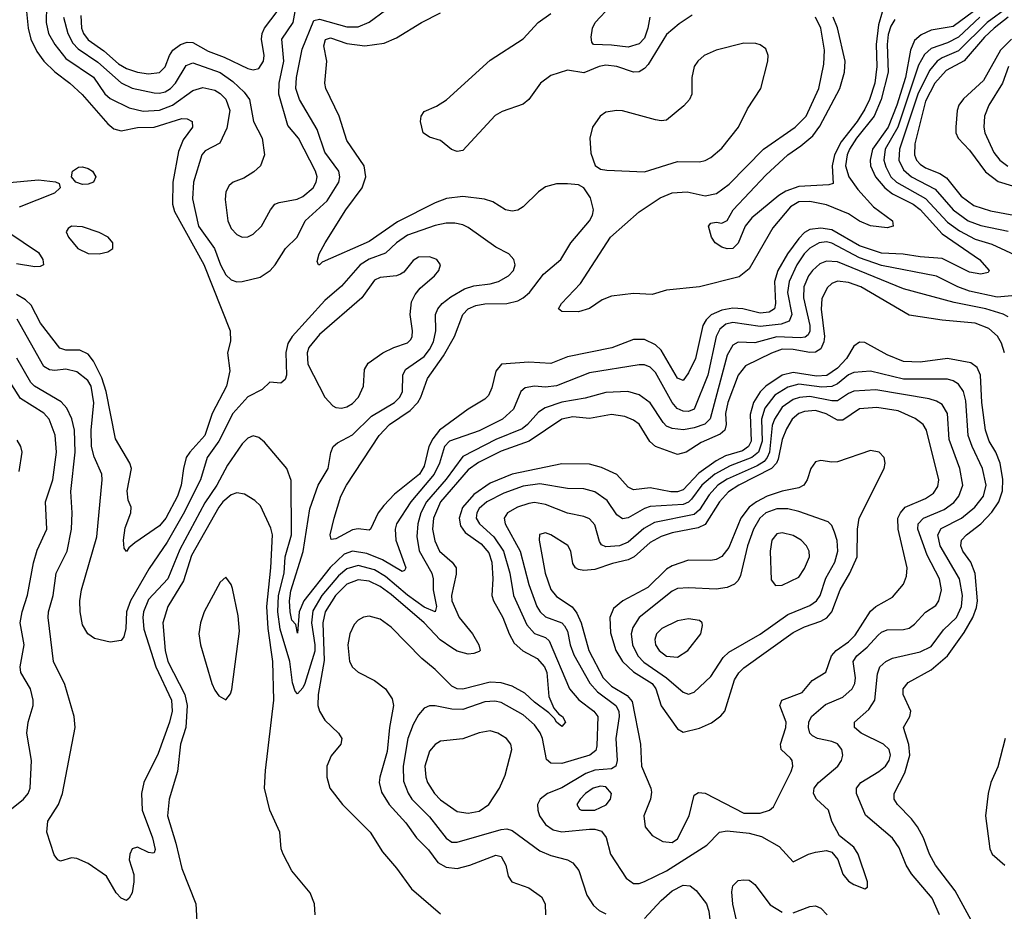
# Model space of a CAD drawing. Header units: inches. Extents: x 884549 to 1028252, y 526810 to 653624.
# Tile 578 of 656: x 973262 to 976836, y 545663 to 548900. Entities that reach past the tile are written whole.
import ezdxf

# ---------------------------------------------------------------- set-up
doc = ezdxf.new("R2010")
doc.units = ezdxf.units.IN
doc.header["$MEASUREMENT"] = 0
doc.layers.add('A9574', color=7, linetype='Continuous')

msp = doc.modelspace()

# ---------------------------------------------------------------- linework, layer by layer
at = {"layer": 'A9574', "color": 5}
for points, elevation in [([(976890, 549054), (976650, 548875.8), (976570, 548862), (976534.4, 548845.6), (976510, 548824.1), (976494.7, 548790), (976476.7, 548690), (976445.8, 548590), (976414.6, 548510), (976357.8, 548430), (976348.3, 548390), (976350.3, 548370), (976368, 548330), (976402.1, 548290), (976430, 548267.7), (976505.3, 548230), (976530, 548211.5), (976610, 548122.7), (976746, 548030), (976780.2, 547990), (976777.5, 547982.5), (976750, 547975.8), (976710, 547983.5), (976610, 548033.5), (976530, 548039.1), (976468.9, 548048.9), (976390, 548051.9), (976310, 548079.6), (976210, 548136.9), (976170, 548143.2), (976130, 548138.6), (976110, 548127), (976090, 548105.2), (976048.7, 548050), (976014.1, 547990), (976002.1, 547950), (976005.8, 547870), (976001.8, 547850), (975982.1, 547837.9), (975950, 547834.5), (975887.1, 547850), (975850, 547853), (975810, 547846.1), (975772, 547828), (975753.9, 547810), (975742.1, 547790), (975715.1, 547670), (975690, 547617.4), (975670, 547590.7), (975650, 547598), (975590, 547699.7), (975570, 547719.1), (975530, 547738.5), (975490, 547738.4), (975410.7, 547709.3), (975250, 547675.9), (975190, 547651.4), (975110, 547656.1), (975010.8, 547649.2), (974990, 547624.5), (974976.3, 547563.7), (974964.1, 547535.9), (974950, 547522.1), (974890, 547485.6), (974786.1, 547410), (974761.9, 547378.1), (974747.5, 547350), (974730, 547278.7), (974713.3, 547250), (974622.7, 547177.3), (974583.3, 547136.7), (974562.8, 547110), (974535.6, 547050), (974530, 547046.6), (974490, 547051.7), (974470, 547047.5), (974410, 547014.7), (974392.7, 547012.7), (974388.9, 547030), (974403.7, 547090), (974428.2, 547170), (974447.8, 547210), (974566.3, 547390), (974604.8, 547430), (974679.4, 547480.6), (974707.1, 547510), (974718.4, 547530), (974742.4, 547597.6), (974799.7, 547680.3), (974839.9, 547750), (974870.4, 547830), (974889.5, 547850.5), (974917.2, 547862.8), (974950, 547868.2), (975030, 547869.4), (975070, 547879.9), (975090, 547890.5), (975111.9, 547910), (975163.4, 547976.6), (975226, 548030), (975263, 548090), (975330.6, 548170), (975341.5, 548190), (975345.1, 548210), (975333.6, 548253.6), (975310, 548289.8), (975290, 548300.2), (975250, 548304.7), (975210, 548304.1), (975170, 548293.2), (975144.6, 548275.4), (975090, 548220.6), (975070, 548209), (975050, 548204.8), (975025.1, 548210), (974979.4, 548239.4), (974948.9, 548248.9), (974870, 548258.7), (974810.8, 548250.8), (974770, 548235.7), (974633.2, 548166.8), (974530, 548094.9), (974359.9, 548020.1), (974350, 548009.7), (974346, 548010), (974341.7, 548021.7), (974349.1, 548050), (974370.5, 548090), (974445.2, 548210), (974505, 548290), (974518.7, 548330), (974512, 548370), (974450, 548461.1), (974422.2, 548550), (974373.3, 548650), (974369.1, 548670), (974376.4, 548750), (974365.9, 548805.9), (974371.6, 548828.4), (974390, 548834.8), (974450, 548814.1), (974514.3, 548805.7), (974584.8, 548815.2), (974630, 548833.8), (974720.7, 548890), (974790, 548925.5)], 2120), ([(973420.5, 548910), (973436.2, 548850), (973455.3, 548815.3), (973474.3, 548794.3), (973545.9, 548745.9), (973630, 548670.4), (973670, 548652), (973750, 548634.4), (973770, 548633.3), (973790, 548638.6), (973810, 548650.9), (973827.7, 548670), (973865.7, 548734.3), (973890, 548743.3), (973990, 548708.2), (974035.8, 548675.8), (974077.3, 548637.3), (974095.9, 548610), (974110.7, 548530), (974142.2, 548470), (974150.6, 548409.4), (974135.5, 548370), (974112.4, 548347.6), (974075, 548325), (974036.4, 548310), (974021.8, 548298.2), (974010, 548275.1), (974007.9, 548247.9), (974018, 548170), (974030, 548142.3), (974050, 548120.8), (974070, 548110.3), (974090, 548111.4), (974110, 548121.8), (974139.3, 548150), (974171.9, 548210), (974188.3, 548230), (974203.3, 548236.7), (974268.6, 548248.6), (974290, 548258.2), (974327.8, 548290), (974338.4, 548310), (974341.2, 548330), (974335.8, 548350), (974274.4, 548470), (974235.8, 548515.8), (974202.8, 548630), (974204.3, 548670), (974220.5, 548750), (974213.9, 548830), (974254.9, 548890), (974270, 548977.8)], 2160), ([(973287.1, 548930), (973292.7, 548870), (973302.5, 548830), (973324.8, 548784.8), (973350.1, 548750), (973390, 548710.9), (973444.6, 548670), (973488.6, 548628.6), (973582.5, 548522.5), (973604.2, 548504.2), (973630, 548496.5), (973690, 548508.2), (973750, 548509.7), (973850, 548541.3), (973870, 548540.5), (973887.8, 548530), (973889.3, 548510), (973855.7, 548464.3), (973838.7, 548421.3), (973817.8, 548310), (973816.5, 548230), (973823.9, 548203.9), (973930, 548011.6), (974026.5, 547770), (974027.3, 547732.7), (974016.9, 547690), (974025.2, 547625.2), (974012.8, 547570), (973960.8, 547470), (973933.7, 547390), (973879.1, 547330), (973866.6, 547310), (973856.1, 547270), (973848.2, 547210), (973834.6, 547170), (973792.2, 547090), (973770, 547062.3), (973679.8, 547000.2), (973657.6, 546982.4), (973649.7, 546969.7), (973641.8, 546981.8), (973638.5, 547010), (973645, 547055), (973665.3, 547110), (973666.9, 547130), (973656, 547156), (973651.8, 547190), (973667.8, 547270), (973662.2, 547290), (973610, 547378.4), (973575.7, 547550), (973560.2, 547600.2), (973530, 547660.8), (973510, 547685.6), (973480.5, 547700.5), (973430, 547700.8), (973408, 547708), (973337.9, 547797.9), (973304, 547864), (973283.6, 547883.6), (973250, 547902.9)], 2120), ([(973359.6, 548950), (973358.4, 548890), (973366.3, 548850), (973389.2, 548810), (973430, 548759.7), (973530, 548691.6), (973571.2, 548631.2), (973590, 548613.9), (973659.7, 548579.7), (973710, 548567.9), (973770, 548571.5), (973816.1, 548590), (973890, 548643.4), (973926.4, 548653.6), (973970, 548644.5), (973990, 548632.1), (974010, 548611.3), (974024.7, 548570), (974013.9, 548506.1), (973987.9, 548452.1), (973935.5, 548424.5), (973922.8, 548410), (973893.3, 548310), (973889.6, 548250), (973911.4, 548150), (973969, 548069), (973991.1, 548010), (974010, 547974.4), (974030, 547955.7), (974050, 547948.7), (974070, 547949.1), (974134.5, 547965.5), (974170.8, 547990), (974189.4, 548010.6), (974226.3, 548070), (974269.2, 548110.8), (974298.3, 548170), (974377.7, 548242.3), (974420.1, 548310), (974424.5, 548330), (974419.9, 548350), (974370, 548419.1), (974341.5, 548501.5), (974277.4, 548610), (974264.2, 548650), (974266.7, 548690), (974287.3, 548792.7), (974330, 548897.2), (974350, 548901.9), (974450, 548874.9), (974490, 548874.7), (974530, 548891.8), (974590, 548934.4)], 2140), ([(973484, 548916), (973486.9, 548870), (973493.3, 548850), (973510, 548826.9), (973567.4, 548787.4), (973620.4, 548740.4), (973650, 548722.8), (973690, 548709.8), (973730, 548703.1), (973770, 548708.1), (973790, 548729.5), (973805.3, 548770), (973817.9, 548790), (973845.2, 548810), (973870, 548818.6), (973890, 548817.6), (973946.1, 548786.1), (974004.3, 548764.3), (974090, 548722.9), (974110, 548718.5), (974130, 548722.7), (974146.8, 548750), (974149.4, 548770), (974140.3, 548830), (974142.5, 548850), (974150.8, 548870), (974196.7, 548930)], 2180), ([(975703.3, 548916.7), (975655.1, 548884.9), (975610, 548846.7), (975542.6, 548737.4), (975530, 548722.6), (975510, 548711.1), (975490, 548709.9), (975430, 548730.3), (975390, 548735.2), (975364.7, 548730), (975310, 548706.7), (975250, 548716.8), (975190, 548697.9), (975152.8, 548670), (975110, 548610.4), (975090, 548593.7), (975012.7, 548567.3), (974987.8, 548552.2), (974870, 548424.9), (974850, 548421.5), (974829.4, 548429.4), (974790, 548461.4), (974750, 548473.3), (974726, 548490), (974716.8, 548530), (974719.1, 548550), (974730, 548566.4), (974774.3, 548585.7), (974811.3, 548608.7), (974970, 548752.8), (975088.9, 548831.1), (975144.1, 548890), (975190, 548922.3)], 2080), ([(975548.6, 548910), (975542.2, 548870), (975530, 548833.3), (975510, 548812.7), (975470, 548800.3), (975410, 548808.1), (975345.1, 548810), (975338.8, 548818.8), (975336.3, 548836.3), (975340.9, 548870), (975350.4, 548890), (975407.9, 548950)], 2060), ([(976392.9, 548927.1), (976378.9, 548881.1), (976370.2, 548810), (976373.3, 548730), (976366.2, 548670), (976346.6, 548610), (976330, 548575.5), (976301.1, 548530), (976243.8, 548456.2), (976219.2, 548410), (976210.9, 548370), (976214.9, 548305.1), (976199.2, 548300.8), (976090, 548294.9), (976042.6, 548277.4), (976017.6, 548262.4), (975918.9, 548181.1), (975895.2, 548150), (975870, 548088.2), (975850, 548069.7), (975830, 548068.2), (975810, 548074.5), (975786.6, 548090), (975772.7, 548110), (975762, 548150), (975770, 548162), (975790, 548164.7), (975810, 548161), (975830, 548170.8), (975851.5, 548210), (975970, 548336.3), (976049.8, 548410), (976097.7, 548442.3), (976141, 548479), (976166.2, 548513.8), (976239.1, 548650), (976255.5, 548710), (976257.6, 548750), (976230.6, 548870.6), (976214.4, 548910)], 2060), ([(976850, 548946.1), (976773.6, 548890), (976670, 548787.2), (976610, 548762.1), (976591.6, 548750), (976563.9, 548716.1), (976521.3, 548630), (976455.8, 548430), (976453.2, 548390), (976470, 548354.5), (976498.7, 548330), (976584.3, 548284.3), (976650, 548209.7), (976704, 548170), (976750, 548153.3), (976850, 548132.9)], 2160), ([(976439, 548901), (976423.7, 548876.3), (976414, 548846), (976410.7, 548810), (976414.3, 548710), (976388.9, 548610), (976362.9, 548550), (976299, 548470), (976274.2, 548430), (976265.9, 548410), (976259.7, 548370), (976271, 548330), (976304.1, 548284.1), (976361.3, 548221.3), (976430.4, 548170), (976432.8, 548150), (976410, 548143.9), (976350, 548152.3), (976310, 548168.8), (976270, 548195.1), (976190, 548227.5), (976130, 548239.6), (976090, 548238.3), (976059.5, 548220.5), (975996.1, 548143.9), (975910, 547995.6), (975873.6, 547966.4), (975730, 547930.5), (975610, 547918.5), (975557.6, 547902.4), (975490, 547905.8), (975410, 547896.7), (975376.4, 547883.6), (975330, 547851.3), (975290, 547838.9), (975230, 547840.3), (975218.2, 547850), (975228.3, 547870), (975297.4, 547942.6), (975405.9, 548110), (975510, 548203.1), (975586.5, 548253.5), (975630, 548271.7), (975685.2, 548274.8), (975750, 548261.1), (975790.8, 548269.2), (975837.3, 548302.7), (975961.5, 548430), (976076.5, 548510), (976116, 548550), (976162.4, 548650), (976181.3, 548738.8), (976183.4, 548790), (976169.3, 548870), (976150.6, 548910)], 2080), ([(976747.4, 548910), (976670, 548836.9), (976630, 548816.4), (976570, 548795.7), (976545.9, 548774.1), (976524.9, 548735.1), (976449, 548510), (976403, 548430), (976398.2, 548390), (976405.6, 548365.6), (976424.4, 548330), (976444.4, 548310), (976550, 548251.5), (976630, 548165), (976673.2, 548133.2), (976730, 548103.9), (976790, 548085.1), (976890, 548039)], 2140), ([(976850, 548909.8), (976799.1, 548870), (976763.8, 548836.2), (976690, 548750.5), (976624.3, 548715.7), (976583.1, 548670), (976550, 548604.2), (976510.9, 548450), (976509.2, 548410), (976517.4, 548390), (976530, 548376), (976550, 548362.1), (976601.6, 548341.6), (976626.5, 548326.5), (976679.4, 548259.4), (976725, 548225), (976785.8, 548205.8), (976870, 548190.6)], 2180), ([(976862.3, 548830), (976822.4, 548790), (976760.6, 548679.4), (976687.5, 548612.5), (976671.2, 548590), (976664.1, 548570), (976659.3, 548510), (976660.4, 548490), (976668.8, 548470), (976710, 548426.4), (976767.9, 548347.9), (976813.1, 548313.1), (976905.4, 548285.4)], 2220), ([(976851.5, 548730), (976829, 548670), (976779.2, 548590), (976764.4, 548550), (976761, 548510), (976764.7, 548490), (976797.5, 548417.5), (976819.3, 548390), (976848.3, 548368.3)], 2240), ([(973212.2, 548307.8), (973330, 548318.9), (973391.6, 548311.6), (973405.6, 548305.6), (973409.4, 548290), (973388.8, 548270), (973260.6, 548219.4)], 2080), ([(973218.5, 548130), (973330, 548054.3), (973346, 548030), (973348.5, 548010), (973336.2, 548003.8), (973316.8, 548003.2), (973250, 548013.5)], 2080), ([(976890, 547900.3), (976810, 547892.6), (976710, 547914.5), (976666.5, 547930), (976590, 547969.2), (976390, 548007.5), (976310, 548035.8), (976210, 548089.1), (976190, 548093.6), (976163.8, 548090), (976130, 548070.7), (976109.9, 548050.1), (976083.3, 548010), (976054.4, 547950), (976049.3, 547910), (976064.8, 547830), (976054.5, 547805.5), (976025.3, 547794.7), (975950, 547786.1), (975850, 547801.3), (975825.3, 547794.7), (975803.3, 547776.7), (975789.5, 547750), (975759.2, 547610), (975710, 547485.9), (975690, 547477.5), (975670, 547478.7), (975648.7, 547488.7), (975629.8, 547509.8), (975570, 547619.3), (975550, 547638.8), (975530, 547646.8), (975510, 547647.3), (975330, 547617.7), (975210, 547570.3), (975170, 547566.3), (975130, 547569.9), (975096.6, 547563.4), (975081, 547550), (975054, 547486), (975014.4, 547450), (974930, 547407.5), (974821.8, 547370), (974803.4, 547350), (974785.5, 547290), (974766.4, 547250), (974681.5, 547150), (974630.1, 547069.9), (974624.9, 547050), (974627, 547010), (974663.2, 546910), (974659.2, 546900.8), (974650, 546896.8), (974579.4, 546939.4), (974522.2, 546962.2), (974470, 546970), (974439.9, 546959.9), (974388.5, 546911.5), (974293.3, 546790), (974276.5, 546750), (974270, 546672.3), (974264, 546704), (974250, 546719.7), (974243.7, 546750), (974241.6, 546790), (974246.4, 546826.4), (974290.4, 546969.6), (974315.3, 547124.7), (974345.8, 547210), (974381.5, 547270), (974390.9, 547329.1), (974400.2, 547350), (974416, 547364), (974470, 547392.7), (974539.1, 547460.9), (974622.5, 547510), (974642.1, 547530), (974651.6, 547550), (974652.7, 547610), (974661.9, 547630), (974730, 547677.2), (974750, 547703.1), (974763.4, 547730), (974773, 547770), (974771.5, 547830), (974779.3, 547850), (974795.9, 547870), (974826.5, 547893.5), (974877.1, 547922.9), (974910, 547934.1), (974970, 547941.2), (975000.5, 547950), (975036.8, 547970), (975054.8, 547990), (975060.4, 548010), (975055.4, 548030), (975038, 548050), (974990, 548074.8), (974890, 548145.4), (974870, 548155.4), (974841.2, 548161.2), (974810, 548161.6), (974770, 548152.9), (974670, 548117.5), (974630, 548090.4), (974590, 548053), (974530, 548030.6), (974497.6, 548010), (974430, 547932.7), (974370, 547880.4), (974251.5, 547750), (974235.6, 547724.4), (974227.7, 547692.3), (974230.1, 547609.9), (974226.1, 547593.9), (974210, 547580.5), (974170, 547583.6), (974142.4, 547557.6), (974090, 547530.5), (974035.1, 547470), (973984.4, 547370), (973942.8, 547310), (973918.5, 547230), (973855.2, 547104.8), (973797.2, 547002.8), (973732.6, 546907.4), (973664.8, 546790), (973649.7, 546750), (973647.2, 546690), (973640.5, 546659.5), (973630, 546646), (973590, 546640.5), (973533.7, 546653.7), (973509.9, 546669.9), (973490, 546702.4), (973481.7, 546750), (973480.2, 546790), (973486.3, 546830), (973542.5, 547022.5), (973561.7, 547230), (973560.2, 547250), (973532.4, 547312.4), (973523.1, 547350), (973521.9, 547410), (973531, 547509), (973520.9, 547570), (973509.9, 547590), (973470, 547622.1), (973430, 547631.8), (973390, 547626.3), (973370, 547628.3), (973350, 547641.2), (973253.4, 547813.4)], 2140), ([(976850, 547820.8), (976831.1, 547831.1), (976768.7, 547850), (976653.4, 547873.4), (976470, 547923.5), (976230, 548021.5), (976190, 548023.7), (976166.3, 548013.7), (976139.4, 547990), (976125, 547970), (976107.6, 547930), (976106.9, 547890), (976129.8, 547790), (976130.3, 547769.7), (976123.9, 547756.1), (976112.9, 547747.1), (976094.9, 547745.1), (976010, 547748.3), (975930, 547726.3), (975870, 547729), (975850, 547717.9), (975830, 547681.8), (975768.5, 547451.5), (975749, 547431), (975710, 547417.9), (975671.2, 547411.2), (975630, 547415.4), (975610, 547424.9), (975597.2, 547437.2), (975550, 547509.2), (975510, 547538.5), (975469.9, 547549.9), (975390, 547546.5), (975314.3, 547525.7), (975230, 547511.3), (975169.3, 547490.7), (975145, 547475), (975105.5, 547430), (975085.4, 547414.6), (974990, 547375.8), (974870, 547314.5), (974810, 547232), (974739, 547150), (974718.4, 547110), (974707.3, 547070), (974703.3, 547023.3), (974711.8, 546971.8), (974758.4, 546890), (974763.1, 546870), (974763.1, 546830), (974774.6, 546770), (974770.1, 546749.9), (974730, 546767.5), (974670, 546810.2), (974590, 546878.4), (974550, 546902.7), (974490, 546918.3), (974450, 546906.8), (974418.8, 546881.2), (974358.5, 546810), (974326.5, 546753.5), (974320.8, 546710), (974333.7, 546630), (974332.9, 546607.1), (974296.6, 546490), (974290, 546474.6), (974270, 546452.2), (974262, 546462), (974252, 546492), (974242.8, 546570), (974207, 546687), (974198.4, 546750), (974202, 546810), (974221.7, 546890), (974226.1, 546950), (974248.8, 547030), (974247.6, 547227.6), (974231.3, 547270), (974150, 547366.6), (974130, 547383.1), (974110, 547389.8), (974090, 547380.3), (974070, 547360.3), (974016.9, 547283.1), (973977.4, 547210), (973933.8, 547146.3), (973843.4, 546976.6), (973800.3, 546870), (973730, 546794.7), (973711.9, 546750), (973708.8, 546730), (973712.4, 546687.6), (973755.9, 546550), (973813.1, 546430), (973815.1, 546390), (973805.7, 546350), (973764.1, 546235.9), (973712.7, 546130), (973703.8, 546090), (973706.9, 546030), (973744.3, 545930), (973753.2, 545886.8), (973750, 545875.1), (973745.8, 545874.2), (973730, 545876.3), (973690, 545895.6), (973670, 545889.7), (973661.5, 545870), (973659.8, 545850), (973676.2, 545796.2), (973676.9, 545770), (973670, 545729.6), (973659.7, 545710), (973650, 545701.6), (973630, 545710.9), (973612.8, 545730), (973577.7, 545790), (973510, 545836.5), (973470, 545855), (973450, 545857.1), (973410, 545844.6), (973400.3, 545850), (973387.5, 545867.5), (973360.1, 545950), (973364.6, 545990), (973403.2, 546050), (973416.9, 546090), (973463.7, 546330), (973459.2, 546370), (973426, 546486), (973385.2, 546570), (973365.4, 546730), (973366.1, 546750), (973383.5, 546810), (973394.5, 546890), (973434.5, 546970), (973450.4, 547050), (973452.3, 547110), (973447.5, 547187.5), (973463.5, 547330), (973460.6, 547410), (973451.3, 547451.3), (973433.6, 547490), (973412.4, 547512.4), (973315.7, 547570), (973302.8, 547582.8), (973251.5, 547671.5)], 2160), ([(976836, 547690), (976825.3, 547725.3), (976811.4, 547751.4), (976779.1, 547779.1), (976730, 547798.2), (976610, 547809.1), (976490, 547827.3), (976315.4, 547930), (976270, 547945.4), (976230, 547950.3), (976210, 547942.8), (976192.8, 547927.2), (976173.1, 547886.9), (976171, 547849), (976182.7, 547750), (976181.2, 547730), (976170, 547705), (976150, 547693.1), (976130, 547691.2), (976070, 547702.6), (976030, 547703.5), (975990.4, 547689.6), (975897, 547643), (975870, 547609.2), (975832, 547510), (975824, 547470), (975826.3, 547430), (975821.6, 547410), (975804.5, 547395.5), (975735.6, 547364.4), (975681.2, 547330), (975650, 547320.9), (975570, 547350.8), (975549.2, 547369.2), (975510, 547431), (975490, 547446.5), (975458.9, 547458.9), (975410, 547466.1), (975330, 547452.5), (975270, 547458.1), (975229.8, 547449.8), (975111.2, 547370), (975010, 547333.8), (974927.2, 547292.8), (974890, 547266.2), (974789.3, 547150), (974764.1, 547090), (974760.4, 547050), (974768.3, 547008.3), (974786.2, 546970), (974831.9, 546930), (974845.9, 546910), (974846.6, 546886.6), (974828.8, 546810), (974831, 546790), (974857.4, 546730), (974905, 546670), (974928.4, 546630), (974932.9, 546610), (974930, 546606.5), (974910, 546598.4), (974890, 546596.8), (974850, 546607.4), (974830, 546619.8), (974788.7, 546648.7), (974730, 546709.6), (974610, 546813), (974570, 546842.3), (974530, 546862.1), (974490, 546865.8), (974450, 546850.2), (974407.9, 546810), (974371.1, 546750), (974362.3, 546710), (974366.9, 546573.1), (974344.9, 546450), (974344.7, 546410), (974350.1, 546390), (974370, 546356.9), (974418.6, 546310), (974431, 546290), (974427.9, 546270), (974393.1, 546226.9), (974377.4, 546190), (974377, 546150), (974388.1, 546110), (974434.2, 546050), (974533.8, 545950), (974578.9, 545878.9), (974630, 545818.9), (974683.8, 545743.8), (974790, 545654.1)], 2180), ([(976715.9, 545630), (976657.2, 545737.2), (976586.3, 545830), (976564.5, 545870), (976543, 545930), (976520.9, 545970), (976498.8, 545998.8), (976447.5, 546050), (976435.7, 546070), (976435.4, 546090), (976474.7, 546165.3), (976492.5, 546230), (976488.7, 546268.7), (976469.8, 546330), (976493, 546370), (976495.9, 546390), (976468.1, 546450), (976468.6, 546470), (976487, 546493), (976570, 546539.7), (976629.5, 546590), (976690, 546674.9), (976721.7, 546730), (976734.7, 546765.3), (976738.1, 546790), (976729.7, 546889.7), (976714.6, 546930), (976684.8, 546970), (976677.4, 546990), (976680.7, 547010), (976698.5, 547030), (976750, 547069.3), (976790, 547112.6), (976816.3, 547150), (976829.2, 547190), (976830.7, 547230.7), (976820.3, 547290), (976804.8, 547330), (976780.7, 547370), (976767.9, 547410), (976754.1, 547510), (976749.6, 547610), (976737.1, 547637.1), (976714.8, 547654.8), (976630, 547669.6), (976530, 547657.1), (976470, 547658.7), (976410, 547683), (976330, 547728.2), (976310, 547729.9), (976290, 547714.6), (976262.6, 547670), (976230, 547634.9), (976192.2, 547607.8), (976154.2, 547605.8), (976070, 547618.7), (976030, 547609.4), (975970, 547569.6), (975950, 547548.8), (975925.7, 547510), (975913.4, 547466.6), (975917.5, 547370), (975907.5, 547350), (975885, 547335), (975823.6, 547316.4), (975790, 547299), (975726.9, 547253.1), (975670, 547193.1), (975650, 547185.3), (975625.3, 547185.3), (975550, 547200.8), (975490, 547193.5), (975470, 547203.2), (975428.8, 547248.8), (975373.9, 547273.9), (975330, 547286.4), (975230, 547287.9), (975049.4, 547250), (974970, 547217), (974910, 547176.1), (974869.3, 547129.3), (974857.6, 547090), (974862.4, 547062.4), (974878.8, 547038.8), (974937.5, 546997.5), (974964.7, 546964.7), (974975.7, 546930), (974978.9, 546870), (974976.1, 546810), (974981.2, 546790), (975015.8, 546730), (975038.2, 546670), (975056.9, 546636.9), (975088.8, 546608.8), (975140.5, 546580.5), (975166.7, 546550), (975175, 546530), (975183, 546443), (975200.8, 546400.8), (975218.4, 546378.4), (975232, 546370), (975243.1, 546350), (975230, 546333.3), (975210, 546349.8), (975203.2, 546363.2), (975182.9, 546382.9), (975130, 546421.8), (975095.4, 546455.4), (975050, 546480.8), (975010, 546492.3), (974970, 546495.1), (974870, 546469.9), (974850, 546471.1), (974830, 546479.9), (974770, 546540.6), (974721.3, 546581.3), (974610, 546694.4), (974570, 546723.3), (974530, 546734.5), (974510, 546731.3), (974490, 546719.3), (974476.3, 546703.7), (974460.3, 546670), (974452.7, 546630), (974459.2, 546570), (974470, 546549.5), (974490, 546530.8), (974550, 546501.2), (974589.5, 546470), (974614, 546434), (974619.4, 546410), (974603.9, 546330), (974596.4, 546243.6), (974569.1, 546150), (974567.1, 546130), (974575.2, 546095.2), (974603.4, 546050), (974663.9, 545983.9), (974702, 545930), (974746, 545886), (974780.1, 545840.1), (974810, 545822.6), (974850, 545818.4), (974895.6, 545830), (974990, 545866.8), (975010, 545861.6), (975026, 545830), (975035, 545790), (975048.9, 545770), (975110, 545747.9), (975155.4, 545715.4), (975169.5, 545690), (975170.2, 545650)], 2220), ([(973225.8, 546030), (973276, 546070), (973292.8, 546090), (973300.3, 546110), (973305, 546210), (973287.4, 546310), (973293.3, 546350), (973310.5, 546409.5), (973311.3, 546430), (973301.3, 546470), (973266.2, 546530), (973263.4, 546550), (973277.9, 546630), (973264.3, 546710), (973271.1, 546750), (973290.4, 546810.4), (973312.2, 546927.8), (973325.9, 546974.1), (973360.2, 547050), (973355.2, 547150), (973382.2, 547230), (973395.7, 547330), (973391.2, 547391.2), (973369.4, 547450), (973350, 547471.3), (973265, 547525), (973210.2, 547610.2)], 2180), ([(976600.7, 545650), (976574.2, 545710), (976498.5, 545798.5), (976479.6, 545830), (976453.7, 545893.7), (976430, 545928.7), (976332.1, 546012.1), (976299.2, 546090), (976299.4, 546110), (976314.8, 546130), (976380.2, 546170), (976404.2, 546190), (976418.2, 546210), (976422.8, 546230), (976417.7, 546250), (976397.5, 546270), (976315.8, 546310), (976292.3, 546330), (976292.4, 546350), (976344.4, 546395.6), (976365.3, 546430), (976375.3, 546524.7), (976384.2, 546550), (976406, 546570), (976430, 546581.5), (976530, 546604.4), (976570, 546623.8), (976615.5, 546684.5), (976662.4, 546730), (976680.3, 546770), (976684.2, 546810), (976672.6, 546870), (976602.9, 546990), (976594.9, 547030), (976607.1, 547052.9), (976680.7, 547090), (976728.6, 547130), (976760.5, 547170), (976769.5, 547210), (976756.8, 547270), (976718.7, 547350), (976704.7, 547390), (976696.3, 547516.2), (976687.6, 547550), (976670, 547576.7), (976650, 547589.4), (976630, 547595.3), (976470, 547595.1), (976350, 547624.5), (976290, 547618.6), (976270, 547610.8), (976230, 547578.1), (976210, 547567.9), (976174, 547566), (976090, 547576.5), (976050, 547566.5), (976002.6, 547537.4), (975966.1, 547490), (975954, 547450), (975956.4, 547370), (975943.7, 547330), (975919.5, 547310), (975840.2, 547279.8), (975784.7, 547250), (975737.8, 547210), (975701, 547159), (975690, 547148.8), (975670, 547140.4), (975550, 547132.3), (975530, 547125.9), (975470, 547090.9), (975450, 547087.5), (975430, 547101.8), (975393.8, 547153.8), (975350, 547186.2), (975310, 547197.1), (975250, 547198.3), (975150, 547215.3), (975090, 547206.2), (975019.4, 547180.6), (974957.7, 547150), (974930, 547125), (974920.8, 547110), (974919.3, 547090), (974931.5, 547070), (974982.8, 547022.8), (975017.7, 546970), (975040.7, 546890), (975054.8, 546810), (975103, 546703), (975130, 546671), (975170, 546656.7), (975184.3, 546644.3), (975258.2, 546470), (975291.2, 546431.2), (975345.9, 546390), (975361, 546370), (975356.4, 546263.6), (975352.9, 546247.1), (975330.9, 546229.1), (975230, 546199.9), (975190, 546201.2), (975174.1, 546214.1), (975159.3, 546290), (975150.7, 546310.7), (975130, 546339.9), (975090, 546375.9), (975010, 546421.3), (974986.2, 546426.2), (974950, 546423.4), (974870, 546395.6), (974830, 546396.9), (974770, 546409.2), (974750, 546409.1), (974730, 546399.8), (974710, 546376.1), (974690, 546340.8), (974670.5, 546290), (974653.3, 546190), (974655.3, 546135.3), (974671.5, 546091.5), (974685.1, 546070), (974750, 546005.9), (974810, 545928.3), (974830, 545914.2), (974850, 545913.3), (975010, 545960.3), (975030, 545962.3), (975050, 545956.4), (975150, 545882.3), (975190, 545865.6), (975250, 545850.1), (975270, 545839.2), (975291.3, 545811.3), (975320.8, 545720.8), (975344.2, 545684.2), (975365.1, 545665.1), (975390, 545653.1)], 2240), ([(973260.1, 547259.9), (973270.9, 547330), (973266.2, 547350), (973253.1, 547373.1)], 2220), ([(974334.2, 545650), (974331.9, 545690), (974316, 545730), (974249.9, 545809.9), (974217.8, 545870), (974210.5, 545890), (974205.7, 545950), (974169.6, 546030), (974150.9, 546110), (974154.6, 546174.6), (974184.4, 546430), (974180.8, 546570), (974164.4, 546690), (974158.8, 546770), (974173.7, 546910), (974179.1, 547030), (974173.8, 547053.8), (974135.6, 547135.6), (974115, 547155), (974077.6, 547177.6), (974050, 547181.7), (974030, 547174.4), (973999.1, 547150), (973984.6, 547130), (973885.2, 546954.8), (973857.2, 546862.8), (973800.1, 546770), (973781.2, 546710), (973790.6, 546610), (973800.3, 546570), (973861.3, 546450), (973870.1, 546409.9), (973864.9, 546330), (973845.5, 546270), (973834.9, 546170), (973804.1, 546070), (973798.2, 546010), (973829.1, 545910), (973850, 545818.4), (973901.1, 545690), (973905.3, 545625.3)], 2180), ([(976839.2, 546290), (976812.3, 546187.7), (976787.3, 546130), (976776.9, 546090), (976767.3, 546010), (976783.5, 545890), (976792.1, 545870), (976837.6, 545830)], 2220), ([(975864.1, 545630), (975851, 545689), (975846.7, 545733.3), (975850, 545754.8), (975870, 545774.4), (975890, 545777.6), (975910, 545775.3), (975918, 545770), (975930, 545760.4), (975986.3, 545686.3), (976030, 545659.5)], 2240), ([(975530, 545637.1), (975590, 545702), (975630, 545736.9), (975670, 545757.5), (975695.7, 545755.7), (975717.8, 545737.8), (975754.7, 545690), (975763, 545663), (975769.2, 545610.8)], 2240), ([(976070, 545657.2), (976130, 545680.2), (976150, 545682.6), (976170, 545674.7), (976193, 545650)], 2240)]:
    msp.add_lwpolyline(points, dxfattribs=dict(at, elevation=elevation))
for points, elevation in [([(975890, 548814.9), (975790, 548789.3), (975746, 548770), (975723.3, 548750), (975709.6, 548730), (975702.2, 548690), (975701.3, 548630), (975693, 548610), (975672.9, 548587.1), (975610, 548535.5), (975590, 548532.8), (975570, 548536.1), (975450, 548569), (975430, 548570.8), (975390, 548564.1), (975368.5, 548550), (975340.9, 548510), (975331.3, 548470), (975335.4, 548415.4), (975351.1, 548371.1), (975370, 548357.7), (975393.4, 548353.4), (975530, 548347.6), (975650, 548385), (975730, 548384.2), (975750, 548388.5), (975770, 548399.6), (975810, 548434.1), (975870.7, 548510), (975903.7, 548576.3), (975951.5, 548650), (975977, 548750), (975979, 548770), (975970, 548794.5), (975950, 548808.9), (975933.6, 548813.6)], 2120), ([(973490, 548302.2), (973466, 548310), (973449.7, 548330), (973454.3, 548350), (973475, 548365), (973490, 548366.4), (973510, 548360.5), (973526.7, 548350), (973538.9, 548330), (973530, 548309.9), (973510, 548302.8)], 2080), ([(973450, 548150.5), (973437.6, 548142.4), (973430.3, 548130), (973439, 548110), (973473, 548070), (973510, 548050.8), (973550, 548049.7), (973582.1, 548057.9), (973600.7, 548070), (973600.2, 548090), (973583.5, 548110), (973550, 548127.1), (973490, 548148.2)], 2120), ([(974750, 548039.1), (974710, 548037.8), (974690, 548025.7), (974656, 547984), (974644.2, 547975.8), (974630, 547969.9), (974570, 547964.2), (974550, 547954), (974504.1, 547890), (974350, 547756.9), (974311.6, 547710), (974305.2, 547690), (974308, 547650), (974369.5, 547529.5), (974398.4, 547498.4), (974410, 547491.6), (974430, 547489.3), (974450, 547494.4), (974470, 547506.7), (974491.8, 547530), (974509.7, 547570), (974513.8, 547630), (974527.2, 547652.8), (974580.3, 547690), (974619.8, 547710), (974670, 547726.7), (974681.2, 547738.8), (974687.1, 547750), (974688, 547770), (974679.1, 547830), (974684.6, 547875.4), (974697.6, 547902.4), (974715.1, 547924.9), (974767.2, 547970), (974783.8, 547990), (974789.8, 548010), (974776.3, 548030)], 2160), ([(976370, 547556.2), (976290, 547551), (976270, 547543.4), (976230, 547516.8), (976210, 547515.9), (976130, 547531.5), (976092.1, 547527.9), (976070, 547520.9), (976030, 547493.6), (976001.6, 547450), (975993.7, 547426.3), (975983.5, 547330), (975975.5, 547310), (975963.7, 547296.3), (975939.3, 547280.7), (975830, 547232.1), (975796.3, 547210), (975764.5, 547175.5), (975730, 547121.1), (975710, 547103.2), (975566, 547074), (975526.9, 547053.1), (975470, 547003.1), (975438.9, 546990), (975390, 546986.4), (975373.5, 546993.5), (975365.9, 547005.9), (975350, 547066.6), (975330, 547087.4), (975310, 547095.8), (975250, 547108.4), (975170, 547140.3), (975130, 547146.9), (975110, 547144), (975068.4, 547130), (975033.1, 547110), (975020.1, 547090), (975023.9, 547070), (975078.1, 546970), (975110, 546849.2), (975139.1, 546770), (975151.5, 546750), (975170, 546732.4), (975229.4, 546710), (975239.5, 546699.5), (975250, 546679.6), (975259.7, 546630), (975273.6, 546593.6), (975331.1, 546491.1), (975359.3, 546459.3), (975425.3, 546410), (975436.3, 546390), (975437.7, 546370), (975425.6, 546290), (975430.5, 546210), (975425.5, 546190), (975410, 546179.7), (975350, 546174.8), (975316.5, 546163.5), (975230, 546111.4), (975178.2, 546090), (975151, 546070), (975141.6, 546050), (975142.1, 546030), (975148.3, 546010), (975170, 545978.4), (975198.7, 545958.7), (975230, 545951.2), (975330, 545960.5), (975350, 545960.6), (975373.6, 545953.6), (975390.7, 545930.7), (975406.1, 545870), (975462.7, 545782.7), (975490, 545763.6), (975510, 545764.1), (975530, 545770.9), (975610, 545809.2), (975756.6, 545903.4), (975802, 545950), (975830, 545955.1), (975910, 545946.7), (975954.8, 545934.8), (976018.6, 545898.6), (976070, 545842.4), (976125.6, 545870), (976150, 545877.4), (976190, 545883.6), (976210, 545877), (976231.2, 545851.2), (976250, 545797.1), (976270, 545772.2), (976290, 545759.5), (976330, 545744), (976339, 545750), (976339.5, 545770), (976305.1, 545870), (976290, 545895.1), (976237.3, 545937.3), (976209.3, 545989.3), (976197.1, 546030), (976153.8, 546070), (976142.6, 546090), (976145.2, 546110), (976161.3, 546130), (976232, 546190), (976244.5, 546210), (976249.9, 546230), (976246.4, 546250), (976230, 546270.8), (976210, 546279.5), (976158, 546290), (976140.1, 546300.1), (976129.3, 546310), (976124.5, 546330), (976126, 546350), (976136.5, 546370), (976186.4, 546413.6), (976250, 546440.7), (976283.4, 546470), (976292.9, 546490), (976295.5, 546510), (976286.7, 546570), (976299.9, 546590), (976337.8, 546622.2), (976376.1, 546663.9), (976390, 546676.6), (976410, 546684.2), (976470, 546685.4), (976490, 546690.9), (976510, 546705.2), (976550, 546748.6), (976586.7, 546773.3), (976598.4, 546790), (976607.4, 546830), (976600.1, 546870), (976555.8, 546955.8), (976522, 547050), (976523.5, 547070), (976542, 547090), (976617.7, 547122.3), (976652.7, 547147.3), (976671.2, 547170), (976685.1, 547210), (976674.6, 547270), (976635.3, 547375.3), (976629.4, 547470), (976610, 547503), (976590, 547515.4), (976563.1, 547523.1)], 2260), ([(976372.5, 547492.5), (976310, 547487.5), (976250, 547446.5), (976230, 547446.3), (976189.3, 547469.3), (976150, 547481.5), (976110, 547477.8), (976090.1, 547470), (976066.2, 547450), (976044.9, 547415.1), (976030, 547376.1), (976015.2, 547304.8), (976008.8, 547290), (975991.3, 547270), (975871.7, 547210), (975834.6, 547185.4), (975801.9, 547150), (975750, 547066.8), (975724.9, 547055.1), (975630, 547037.5), (975590, 547023.9), (975550, 547001.3), (975492.2, 546950), (975470, 546939.1), (975414.1, 546925.9), (975350, 546903.7), (975310, 546900.8), (975290, 546904.2), (975279.8, 546910), (975270, 546926), (975262.3, 546970), (975251.3, 546991.3), (975189.5, 547030), (975170, 547037.4), (975148.7, 547031.3), (975148.1, 547010), (975169.7, 546890), (975190, 546831.4), (975210, 546806.4), (975267.7, 546767.7), (975284.7, 546744.7), (975299.7, 546710), (975327.4, 546610), (975379.9, 546510), (975410, 546479.8), (975466.8, 546446.8), (975484.5, 546424.5), (975515.1, 546270), (975518.8, 546190), (975553.1, 546110), (975555.1, 546095.1), (975551.4, 546070), (975527.3, 546010), (975531.7, 545970), (975557.8, 545937.8), (975596.5, 545916.5), (975630, 545912.9), (975650, 545926.3), (975692.2, 546010), (975710, 546084.2), (975726.2, 546093.8), (975750, 546091.4), (975890, 546019.5), (975950, 546019), (975984, 546030), (975998.1, 546041.9), (976062.5, 546170), (976068.3, 546190), (976065.5, 546210), (976059.2, 546219.2), (976026.2, 546250), (976023.9, 546270), (976042.7, 546330), (976043.8, 546350), (976020.8, 546410), (976028.3, 546430), (976102.3, 546457.7), (976138.9, 546501.1), (976188.5, 546531.5), (976208.6, 546590), (976225.6, 546610), (976270, 546641.4), (976294.7, 546665.3), (976350, 546752.4), (976370, 546770.1), (976430, 546803.8), (976469.4, 546850.6), (976480.9, 546879.1), (976483.6, 546910), (976451, 547050), (976449.6, 547090), (976458.7, 547110), (976476, 547130), (976550, 547161.4), (976578.4, 547181.6), (976594.2, 547205.8), (976598, 547230), (976553.5, 547410), (976541.1, 547430), (976512.4, 547452.4), (976450, 547480.3)], 2280), ([(976350, 547335.6), (976230, 547295), (976210, 547293.7), (976170, 547300.2), (976150, 547294.6), (976133.5, 547270), (976120.7, 547230), (976108.3, 547210), (976090, 547200.6), (976030, 547188.4), (975974.6, 547170), (975936.6, 547150), (975910, 547129.6), (975879.4, 547090), (975835.9, 546984.1), (975810, 546951.4), (975790, 546940.1), (975770, 546936.3), (975690, 546937.2), (975630, 546917.2), (975610, 546905.1), (975541.5, 546838.5), (975451, 546790), (975417.5, 546762.5), (975404, 546730), (975406.5, 546673.5), (975426, 546610), (975450, 546570.1), (975490, 546532.4), (975557.2, 546490), (975571.5, 546470), (975590, 546408.9), (975650, 546325.4), (975670, 546313.6), (975730, 546328.1), (975772.7, 546347.3), (975807, 546373), (975821.6, 546390), (975856.7, 546503.3), (975871.6, 546528.4), (975890, 546547.1), (976070, 546675.5), (976110, 546695.8), (976170, 546716.6), (976191.1, 546728.9), (976209.7, 546750.3), (976240.1, 546830), (976275.3, 546890), (976301.1, 546950), (976302.3, 547050), (976309.5, 547090), (976399.9, 547270), (976403.7, 547290), (976399.1, 547310), (976381.1, 547330)], 2320), ([(976050, 547124.4), (976010, 547124.1), (975970.1, 547110), (975948.2, 547090), (975925.3, 547050), (975903.7, 546990), (975877.9, 546882.1), (975870, 546864.2), (975856.5, 546850), (975830, 546838.4), (975790, 546832.6), (975690, 546837.8), (975650, 546834.3), (975630, 546824.9), (975510.4, 546729.6), (975487.1, 546692.9), (975481.6, 546670), (975486.2, 546630), (975506.1, 546590), (975527.4, 546567.4), (975609.2, 546510), (975670, 546458.8), (975690, 546451.3), (975710, 546458.5), (975770, 546515), (975815.8, 546584.2), (975835.8, 546604.2), (975950, 546668.8), (976050, 546740.5), (976130, 546772.9), (976154.5, 546790), (976166.8, 546810), (976187.5, 546872.5), (976220.9, 546930), (976231.4, 546970), (976228.8, 547008.8), (976219.7, 547039.7), (976210, 547063.1), (976196.4, 547076.4), (976090, 547114.6)], 2340), ([(976030, 547036.8), (976010, 547033.8), (975991.9, 547010), (975985.9, 546970), (975990, 546866.8), (976005.2, 546845.2), (976030, 546847.1), (976090, 546875.6), (976110, 546907), (976128.3, 546950), (976127.5, 546970), (976117.3, 546990), (976098.5, 547010), (976070, 547027.7)], 2360), ([(974010, 546875.6), (973990, 546857.6), (973931.1, 546750), (973917.8, 546710), (973912.8, 546670), (973918.5, 546630), (973959.9, 546490), (973970, 546465.4), (973985.4, 546445.4), (974010, 546431.1), (974027.4, 546452.6), (974031.9, 546468.1), (974060.3, 546680.3), (974055.1, 546735.1), (974034.5, 546834.5), (974030, 546849.6)], 2220), ([(975690, 546725), (975650, 546717.5), (975592.4, 546690), (975573.7, 546670), (975567.2, 546650), (975569.6, 546630), (975582.5, 546610), (975610, 546589.6), (975650, 546585.5), (975687.2, 546610), (975733.7, 546670), (975740.7, 546700.7), (975739.7, 546710), (975730, 546718.5)], 2360), ([(974970, 546318.3), (974930, 546311.2), (974870, 546288.6), (974790, 546280.6), (974770, 546268.1), (974750, 546243.8), (974732.5, 546190), (974735.7, 546150), (974742.4, 546130), (974767.1, 546090), (974790, 546067.6), (974850, 546025), (974890, 546019.4), (974930, 546026.2), (974965.2, 546050), (975003.4, 546110), (975023.5, 546156.5), (975048.2, 546250), (975044.8, 546270), (975028.4, 546290), (974998, 546310)], 2260), ([(975370, 546117.6), (975344, 546110), (975316, 546090), (975296.1, 546070), (975284.1, 546050), (975293.8, 546033.8), (975301.6, 546030), (975350, 546029.4), (975391.2, 546048.8), (975406, 546070), (975409.9, 546090), (975390, 546114.3)], 2280)]:
    msp.add_lwpolyline(points, close=True, dxfattribs=dict(at, elevation=elevation))

doc.saveas('drawing.dxf')
